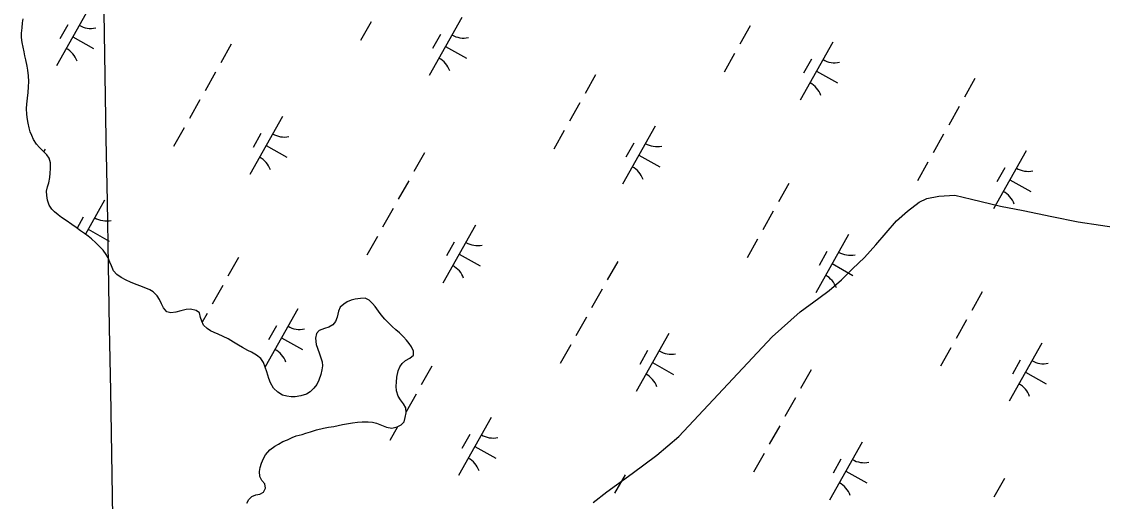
# Model space of a CAD drawing. Extents: x 3913936 to 3933962, y 195330 to 217741.
# Drawn here: x 3919847 to 3920658, y 204381 to 204741 of the extents above; entities that cross this region are included whole.
import ezdxf

# ---------------------------------------------------------------- set-up
doc = ezdxf.new("R2010")
doc.units = 0
for name, color, linetype in [('V-GRID-MAJR', 7, 'Continuous'), ('V-TOPO-SHOR', 7, 'Continuous'), ('V-WETL-SWMP', 7, 'Continuous')]:
    doc.layers.add(name, color=color, linetype=linetype)

msp = doc.modelspace()

# ---------------------------------------------------------------- linework, layer by layer
at = {"layer": 'V-GRID-MAJR'}
msp.add_spline([(3920014.7, 198709.06), (3920000.19, 199540.18), (3919894.41, 205600.25), (3919878.24, 206526.86)], degree=3, dxfattribs=at)
at = {"layer": 'V-TOPO-SHOR'}
msp.add_lwpolyline([(3920276.14, 204380.28), (3920286.54, 204388.14), (3920305.42, 204401.89), (3920323.91, 204415.64), (3920340.46, 204429.77), (3920410.37, 204504.52), (3920431.53, 204523.33), (3920445.4, 204533.55), (3920453.1, 204539.44), (3920462.34, 204547.29), (3920470.8, 204555.52), (3920479.64, 204564.13), (3920488.09, 204573.52), (3920503.82, 204591.51), (3920511.9, 204598.96), (3920520.76, 204605.64), (3920526.56, 204608.41), (3920535.46, 204610.04), (3920547.48, 204610.93), (3920559.92, 204607.94), (3920581.7, 204602.72), (3920598.8, 204599.39), (3920620.18, 204594.93), (3920640, 204590.85), (3920656.7, 204588.29), (3920674.96, 204585.74)], dxfattribs=at)
at = {"layer": 'V-WETL-SWMP'}
for p, q in [((3919898.01, 204751.51), (3919873.51, 204707.92)), ((3919848.12, 204740.32), (3919848.61, 204743.3)), ((3920177.61, 204744.29), (3920153.11, 204700.7)), ((3919847.42, 204732.43), (3919847.77, 204736.44)), ((3919847.77, 204736.44), (3919848.12, 204740.32)), ((3919881.98, 204738.73), (3919876.1, 204728.27)), ((3920109.52, 204740.93), (3920101.68, 204726.98)), ((3920394.05, 204738.09), (3920386.21, 204724.14)), ((3919847.45, 204729.2), (3919847.42, 204732.43)), ((3919847.88, 204725.45), (3919847.45, 204729.2)), ((3919848.55, 204722.09), (3919847.88, 204725.45)), ((3919885.76, 204729.72), (3919901.45, 204720.9)), ((3920161.58, 204731.51), (3920155.7, 204721.05)), ((3920455.98, 204725.74), (3920431.48, 204682.15)), ((3919849.23, 204718.61), (3919848.55, 204722.09)), ((3919849.91, 204715.51), (3919849.23, 204718.61)), ((3920004.6, 204724.19), (3919996.76, 204710.25)), ((3920165.36, 204722.5), (3920181.05, 204713.68)), ((3920382.29, 204717.17), (3920374.45, 204703.22)), ((3919850.58, 204712.42), (3919849.91, 204715.51)), ((3919851.66, 204707.77), (3919850.58, 204712.42)), ((3920439.94, 204712.96), (3920434.06, 204702.5)), ((3919852.21, 204704.8), (3919851.66, 204707.77)), ((3919852.63, 204700.54), (3919852.21, 204704.8)), ((3919992.84, 204703.27), (3919985, 204689.33)), ((3920278.03, 204701.26), (3920270.19, 204687.32)), ((3920443.73, 204703.95), (3920459.42, 204695.13)), ((3919852.58, 204692.26), (3919852.8, 204696.14)), ((3919852.8, 204696.14), (3919852.63, 204700.54)), ((3920562.57, 204698.42), (3920554.73, 204684.48)), ((3919851.89, 204683.72), (3919852.23, 204687.86)), ((3919852.23, 204687.86), (3919852.58, 204692.26)), ((3919851.18, 204675.96), (3919851.41, 204679.32)), ((3919851.41, 204679.32), (3919851.89, 204683.72)), ((3919981.08, 204682.35), (3919973.24, 204668.4)), ((3920266.27, 204680.34), (3920258.43, 204666.4)), ((3920550.81, 204677.5), (3920542.97, 204663.56)), ((3919851.22, 204671.56), (3919851.18, 204675.96)), ((3919851.78, 204667.82), (3919851.22, 204671.56)), ((3920043.01, 204670), (3920018.51, 204626.41)), ((3919852.45, 204664.85), (3919851.78, 204667.82)), ((3919853.13, 204661.49), (3919852.45, 204664.85)), ((3919853.93, 204658.53), (3919853.13, 204661.49)), ((3919969.32, 204661.43), (3919961.48, 204647.48)), ((3920322.61, 204662.78), (3920298.11, 204619.19)), ((3919854.99, 204655.69), (3919853.93, 204658.53)), ((3919856.44, 204652.73), (3919854.99, 204655.69)), ((3919858.54, 204649.26), (3919856.44, 204652.73)), ((3920026.97, 204657.22), (3920021.09, 204646.76)), ((3920254.51, 204659.42), (3920246.67, 204645.48)), ((3920539.05, 204656.58), (3920531.21, 204642.64)), ((3919860.9, 204646.69), (3919858.54, 204649.26)), ((3919863.51, 204644), (3919860.9, 204646.69)), ((3919865.07, 204645.52), (3919863.95, 204643.55)), ((3920030.76, 204648.21), (3920046.45, 204639.39)), ((3920306.58, 204650), (3920300.69, 204639.54)), ((3920600.98, 204644.23), (3920576.48, 204600.64)), ((3919866.38, 204641.06), (3919863.51, 204644)), ((3919868.21, 204638.62), (3919866.38, 204641.06)), ((3919869.15, 204635.26), (3919868.21, 204638.62)), ((3920149.6, 204642.68), (3920141.76, 204628.74)), ((3920310.36, 204640.99), (3920326.05, 204632.17)), ((3919868.96, 204627.37), (3919869.19, 204630.87)), ((3919869.19, 204630.87), (3919869.15, 204635.26)), ((3920527.29, 204635.66), (3920519.45, 204621.71)), ((3920584.94, 204631.45), (3920579.06, 204620.99)), ((3919866.73, 204617.14), (3919867.74, 204620.12)), ((3919867.74, 204620.12), (3919868.48, 204624.14)), ((3919868.48, 204624.14), (3919868.96, 204627.37)), ((3920137.84, 204621.76), (3920130, 204607.82)), ((3920588.73, 204622.44), (3920604.42, 204613.62)), ((3919866.12, 204613.9), (3919866.73, 204617.14)), ((3919866.28, 204610.54), (3919866.12, 204613.9)), ((3920423.03, 204619.76), (3920415.19, 204605.81)), ((3919866.83, 204607.05), (3919866.28, 204610.54)), ((3919868.02, 204603.31), (3919866.83, 204607.05)), ((3919909.64, 204607.04), (3919895.32, 204581.56)), ((3919869.99, 204600.49), (3919868.02, 204603.31)), ((3919872.08, 204598.31), (3919869.99, 204600.49)), ((3919874.82, 204596.01), (3919872.08, 204598.31)), ((3919877.42, 204594.09), (3919874.82, 204596.01)), ((3920126.08, 204600.84), (3920118.24, 204586.89)), ((3920411.27, 204598.83), (3920403.43, 204584.89)), ((3919880.93, 204591.8), (3919877.42, 204594.09)), ((3919885.1, 204588.99), (3919880.93, 204591.8)), ((3919888.22, 204586.69), (3919885.1, 204588.99)), ((3919893.61, 204594.26), (3919889.01, 204586.08)), ((3920188.01, 204588.49), (3920163.51, 204544.9)), ((3919891.48, 204584.14), (3919888.22, 204586.69)), ((3919894.6, 204582.1), (3919891.48, 204584.14)), ((3919897.34, 204580.05), (3919894.6, 204582.1)), ((3919899.81, 204578.14), (3919897.34, 204580.05)), ((3919897.39, 204585.25), (3919913.08, 204576.43)), ((3920114.32, 204579.92), (3920106.48, 204565.97)), ((3920467.61, 204581.27), (3920443.11, 204537.69)), ((3919903.07, 204575.06), (3919899.81, 204578.14)), ((3919905.94, 204572.25), (3919903.07, 204575.06)), ((3919908.56, 204569.56), (3919905.94, 204572.25)), ((3920171.97, 204575.71), (3920166.09, 204565.25)), ((3920399.51, 204577.91), (3920391.67, 204563.97)), ((3919910.78, 204566.47), (3919908.56, 204569.56)), ((3919912.36, 204563.77), (3919910.78, 204566.47)), ((3919913.68, 204560.55), (3919912.36, 204563.77)), ((3920010.06, 204564.01), (3920002.22, 204550.07)), ((3920175.76, 204566.7), (3920191.45, 204557.88)), ((3920451.57, 204568.49), (3920445.69, 204558.03)), ((3919914.74, 204557.72), (3919913.68, 204560.55)), ((3919916.46, 204554.11), (3919914.74, 204557.72)), ((3920294.6, 204561.18), (3920286.76, 204547.23)), ((3920455.36, 204559.48), (3920471.05, 204550.66)), ((3919918.94, 204551.42), (3919916.46, 204554.11)), ((3919922.07, 204548.99), (3919918.94, 204551.42)), ((3919925.83, 204547.09), (3919922.07, 204548.99)), ((3919929.21, 204545.7), (3919925.83, 204547.09)), ((3919932.2, 204544.3), (3919929.21, 204545.7)), ((3919936.22, 204542.79), (3919932.2, 204544.3)), ((3919939.46, 204541.53), (3919936.22, 204542.79)), ((3919943.49, 204539.75), (3919939.46, 204541.53)), ((3919946.22, 204538.23), (3919943.49, 204539.75)), ((3919998.3, 204543.09), (3919990.46, 204529.15)), ((3920282.84, 204540.25), (3920275, 204526.31)), ((3919949.09, 204535.41), (3919946.22, 204538.23)), ((3919950.93, 204532.58), (3919949.09, 204535.41)), ((3919952.25, 204529.36), (3919950.93, 204532.58)), ((3920091.63, 204530.8), (3920089.06, 204528.96)), ((3920094.72, 204531.99), (3920091.63, 204530.8)), ((3920097.69, 204532.79), (3920094.72, 204531.99)), ((3920101.56, 204533.34), (3920097.69, 204532.79)), ((3920105.18, 204533.64), (3920101.56, 204533.34)), ((3920108.04, 204531.98), (3920105.18, 204533.64)), ((3920110.65, 204529.68), (3920108.04, 204531.98)), ((3920568.03, 204538.25), (3920560.19, 204524.3)), ((3919953.83, 204526.4), (3919952.25, 204529.36)), ((3919956.31, 204523.32), (3919953.83, 204526.4)), ((3919959.3, 204522.45), (3919956.31, 204523.32)), ((3919963.04, 204523), (3919959.3, 204522.45)), ((3919966.78, 204524.07), (3919963.04, 204523)), ((3919970.78, 204525.01), (3919966.78, 204524.07)), ((3919974.14, 204525.3), (3919970.78, 204525.01)), ((3919978.29, 204524.43), (3919974.14, 204525.3)), ((3919980.76, 204522.52), (3919978.29, 204524.43)), ((3919981.7, 204519.16), (3919980.76, 204522.52)), ((3920054.64, 204525.53), (3920030.14, 204481.94)), ((3920085.23, 204523.75), (3920084.11, 204519.22)), ((3920086.5, 204526.74), (3920085.23, 204523.75)), ((3920089.06, 204528.96), (3920086.5, 204526.74)), ((3920112.74, 204527.24), (3920110.65, 204529.68)), ((3920115.23, 204523.77), (3920112.74, 204527.24)), ((3920117.19, 204521.08), (3920115.23, 204523.77)), ((3919982.63, 204516.2), (3919981.7, 204519.16)), ((3919983.95, 204513.24), (3919982.63, 204516.2)), ((3919986.54, 204522.17), (3919982.88, 204515.65)), ((3920082.97, 204516.1), (3920080.93, 204513.63)), ((3920084.11, 204519.22), (3920082.97, 204516.1)), ((3920119.81, 204517.87), (3920117.19, 204521.08)), ((3920122.55, 204515.05), (3920119.81, 204517.87)), ((3920125.29, 204512.23), (3920122.55, 204515.05)), ((3920271.08, 204519.33), (3920263.24, 204505.39)), ((3920556.27, 204517.33), (3920548.43, 204503.38)), ((3919986.56, 204510.8), (3919983.95, 204513.24)), ((3919989.16, 204509.15), (3919986.56, 204510.8)), ((3919991.89, 204507.75), (3919989.16, 204509.15)), ((3919994.88, 204506.49), (3919991.89, 204507.75)), ((3919998.64, 204504.84), (3919994.88, 204506.49)), ((3920038.6, 204512.75), (3920032.72, 204502.29)), ((3920068.58, 204507.05), (3920067.96, 204503.55)), ((3920070.75, 204509.26), (3920068.58, 204507.05)), ((3920074.62, 204510.72), (3920070.75, 204509.26)), ((3920077.84, 204511.79), (3920074.62, 204510.72)), ((3920080.93, 204513.63), (3920077.84, 204511.79)), ((3920128.03, 204509.8), (3920125.29, 204512.23)), ((3920130.9, 204507.5), (3920128.03, 204509.8)), ((3920133.9, 204504.55), (3920130.9, 204507.5)), ((3920333.01, 204506.98), (3920308.5, 204463.4)), ((3920002.28, 204503.06), (3919998.64, 204504.84)), ((3920006.31, 204500.64), (3920002.28, 204503.06)), ((3920010.21, 204498.22), (3920006.31, 204500.64)), ((3920013.07, 204496.44), (3920010.21, 204498.22)), ((3920042.39, 204503.74), (3920058.08, 204494.92)), ((3920067.96, 204503.55), (3920068.39, 204498.9)), ((3920068.39, 204498.9), (3920069.33, 204495.93)), ((3920136.12, 204502.12), (3920133.9, 204504.55)), ((3920138.09, 204499.42), (3920136.12, 204502.12)), ((3920139.92, 204496.98), (3920138.09, 204499.42)), ((3920259.32, 204498.41), (3920251.48, 204484.46)), ((3920612.61, 204499.76), (3920588.11, 204456.18)), ((3920017.23, 204494.28), (3920013.07, 204496.44)), ((3920019.96, 204493.01), (3920017.23, 204494.28)), ((3920023.6, 204490.85), (3920019.96, 204493.01)), ((3920026.86, 204488.29), (3920023.6, 204490.85)), ((3920069.33, 204495.93), (3920070.92, 204491.81)), ((3920070.92, 204491.81), (3920071.98, 204488.85)), ((3920138.58, 204488.56), (3920141.4, 204490.66)), ((3920141.37, 204493.76), (3920139.92, 204496.98)), ((3920141.4, 204490.66), (3920141.37, 204493.76)), ((3920316.97, 204494.2), (3920311.09, 204483.74)), ((3920544.51, 204496.4), (3920536.67, 204482.46)), ((3920028.83, 204485.21), (3920026.86, 204488.29)), ((3920030.15, 204481.73), (3920028.83, 204485.21)), ((3920071.98, 204488.85), (3920072.78, 204485.88)), ((3920073.07, 204482.78), (3920072.58, 204479.67)), ((3920072.78, 204485.88), (3920073.07, 204482.78)), ((3920131.14, 204481.9), (3920132.92, 204484.63)), ((3920132.92, 204484.63), (3920135.49, 204486.72)), ((3920135.49, 204486.72), (3920138.58, 204488.56)), ((3920155.06, 204482.51), (3920147.22, 204468.56)), ((3920320.76, 204485.19), (3920336.45, 204476.37)), ((3920596.57, 204486.98), (3920590.69, 204476.52)), ((3920031.35, 204478.25), (3920030.15, 204481.73)), ((3920032.81, 204473.35), (3920031.35, 204478.25)), ((3920071.84, 204476.17), (3920070.46, 204472.02)), ((3920072.58, 204479.67), (3920071.84, 204476.17)), ((3920128.53, 204470.62), (3920129.01, 204474.38)), ((3920129.01, 204474.38), (3920130, 204478.91)), ((3920130, 204478.91), (3920131.14, 204481.9)), ((3920439.6, 204479.67), (3920431.76, 204465.72)), ((3920600.36, 204477.97), (3920616.05, 204469.15)), ((3920034.14, 204470), (3920032.81, 204473.35)), ((3920036.38, 204466.01), (3920034.14, 204470)), ((3920039.64, 204462.94), (3920036.38, 204466.01)), ((3920066.63, 204465.91), (3920063.94, 204463.3)), ((3920068.93, 204468.77), (3920066.63, 204465.91)), ((3920070.46, 204472.02), (3920068.93, 204468.77)), ((3920128.3, 204467.39), (3920128.53, 204470.62)), ((3920128.59, 204464.03), (3920128.3, 204467.39)), ((3920043.15, 204460.77), (3920039.64, 204462.94)), ((3920046.26, 204460.03), (3920043.15, 204460.77)), ((3920049.62, 204459.54), (3920046.26, 204460.03)), ((3920052.73, 204459.44), (3920049.62, 204459.54)), ((3920056.99, 204460.13), (3920052.73, 204459.44)), ((3920061.11, 204461.59), (3920056.99, 204460.13)), ((3920063.94, 204463.3), (3920061.11, 204461.59)), ((3920129.92, 204460.03), (3920128.59, 204464.03)), ((3920131.63, 204457.33), (3920129.92, 204460.03)), ((3920143.3, 204461.58), (3920135.8, 204448.24)), ((3920427.84, 204458.74), (3920420, 204444.8)), ((3920133.98, 204454.12), (3920131.63, 204457.33)), ((3920135.56, 204451.16), (3920133.98, 204454.12)), ((3920135.86, 204447.55), (3920135.56, 204451.16)), ((3920134.5, 204440.68), (3920135.11, 204443.92)), ((3920135.11, 204443.92), (3920135.86, 204447.55)), ((3920199.64, 204444.02), (3920175.14, 204400.44)), ((3920064.22, 204433.17), (3920068.74, 204434.63)), ((3920068.74, 204434.63), (3920073.9, 204435.85)), ((3920073.9, 204435.85), (3920077.64, 204436.66)), ((3920077.64, 204436.66), (3920081.64, 204437.34)), ((3920081.64, 204437.34), (3920085, 204438.02)), ((3920085, 204438.02), (3920088.1, 204438.7)), ((3920088.1, 204438.7), (3920091.19, 204439.24)), ((3920091.19, 204439.24), (3920095.58, 204440.06)), ((3920095.58, 204440.06), (3920099.46, 204440.35)), ((3920099.46, 204440.35), (3920102.95, 204440.64)), ((3920102.95, 204440.64), (3920107.34, 204440.81)), ((3920107.34, 204440.81), (3920110.58, 204440.46)), ((3920110.58, 204440.46), (3920113.56, 204439.84)), ((3920113.56, 204439.84), (3920117.45, 204438.32)), ((3920117.45, 204438.32), (3920121.09, 204436.8)), ((3920121.09, 204436.8), (3920125.1, 204435.94)), ((3920129.5, 204437.03), (3920123.7, 204426.72)), ((3920125.1, 204435.94), (3920129.23, 204436.88)), ((3920129.23, 204436.88), (3920132.06, 204438.46)), ((3920132.06, 204438.46), (3920134.5, 204440.68)), ((3920416.08, 204437.82), (3920408.24, 204423.88)), ((3920040, 204424.02), (3920043.35, 204425.86)), ((3920043.35, 204425.86), (3920046.82, 204427.32)), ((3920046.82, 204427.32), (3920050.43, 204429.03)), ((3920050.43, 204429.03), (3920053.39, 204430.09)), ((3920053.39, 204430.09), (3920057.78, 204431.17)), ((3920057.78, 204431.17), (3920060.74, 204432.23)), ((3920060.74, 204432.23), (3920064.22, 204433.17)), ((3920183.6, 204431.24), (3920177.72, 204420.78)), ((3920478, 204425.47), (3920453.5, 204381.89)), ((3920030.38, 204415.91), (3920033.71, 204419.7)), ((3920033.71, 204419.7), (3920037.3, 204422.57)), ((3920037.3, 204422.57), (3920040, 204424.02)), ((3920187.39, 204422.23), (3920203.08, 204413.41)), ((3920026.33, 204406.31), (3920027.33, 204409.68)), ((3920027.33, 204409.68), (3920028.85, 204413.31)), ((3920028.85, 204413.31), (3920030.38, 204415.91)), ((3920404.32, 204416.9), (3920396.48, 204402.96)), ((3920461.97, 204412.69), (3920456.09, 204402.23)), ((3920025.84, 204403.33), (3920026.33, 204406.31)), ((3920026.13, 204399.58), (3920025.84, 204403.33)), ((3920300.06, 204401), (3920292.22, 204387.05)), ((3920465.75, 204403.68), (3920481.44, 204394.86)), ((3920027.71, 204396.75), (3920026.13, 204399.58)), ((3920029.94, 204394.06), (3920027.71, 204396.75)), ((3920030.35, 204390.96), (3920029.94, 204394.06)), ((3920584.6, 204398.16), (3920576.76, 204384.21)), ((3920017.76, 204382.43), (3920020.07, 204384.78)), ((3920020.07, 204384.78), (3920023.03, 204385.85)), ((3920023.03, 204385.85), (3920026, 204386.52)), ((3920026, 204386.52), (3920028.83, 204387.84)), ((3920028.83, 204387.84), (3920030.35, 204390.96)), ((3920016.37, 204379.58), (3920017.76, 204382.43))]:
    msp.add_line(p, q, dxfattribs=at)
for centre, start, end in [((3919899.5, 204753.68), 239.88608, 281.42974), ((3920179.1, 204746.46), 239.88608, 281.42974), ((3919872.43, 204705.52), 19.88608, 61.42973), ((3920152.03, 204698.3), 19.88608, 61.42973), ((3920457.47, 204727.91), 239.88608, 281.42974), ((3920430.4, 204679.75), 19.88608, 61.42973), ((3920044.5, 204672.17), 239.88608, 281.42974), ((3920324.1, 204664.95), 239.88608, 281.42974), ((3920017.43, 204624.01), 19.88608, 61.42973), ((3920297.03, 204616.79), 19.88608, 61.42973), ((3920602.47, 204646.4), 239.88608, 281.42974), ((3920575.4, 204598.24), 19.88608, 61.42973), ((3919911.13, 204609.21), 239.88608, 281.42974), ((3920189.5, 204590.66), 239.88608, 281.42974), ((3920469.1, 204583.44), 239.88608, 281.42974), ((3920162.43, 204542.5), 19.88608, 61.42973), ((3920442.03, 204535.28), 19.88608, 61.42973), ((3920056.13, 204527.7), 239.88608, 281.42974), ((3920029.06, 204479.54), 19.88608, 61.42973), ((3920334.5, 204509.15), 239.88608, 281.42974), ((3920614.1, 204501.93), 239.88608, 281.42974), ((3920307.43, 204460.99), 19.88608, 61.42973), ((3920587.03, 204453.77), 19.88608, 61.42973), ((3920201.13, 204446.19), 239.88608, 281.42974), ((3920174.06, 204398.03), 19.88608, 61.42973), ((3920479.5, 204427.64), 239.88608, 281.42974), ((3920452.43, 204379.48), 19.88608, 61.42973)]:
    msp.add_arc(centre, 17.62, start, end, dxfattribs=at)

doc.saveas('drawing.dxf')
